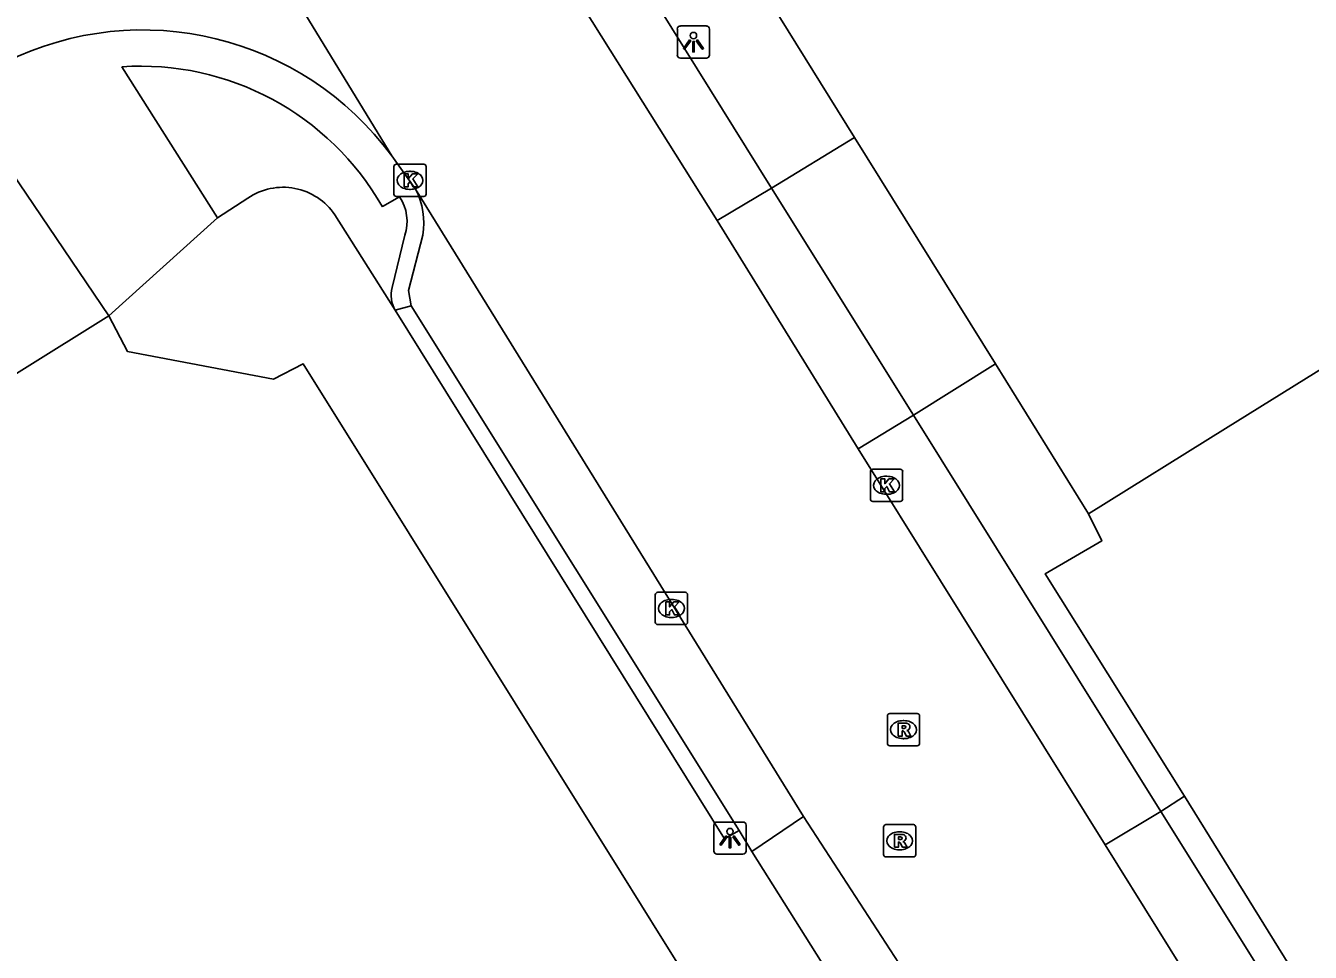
# Model space of a CAD drawing. Extents: x 158461 to 159795, y 387220 to 388672.
# Drawn here: x 158695.69 to 158735.51, y 387953.97 to 387982.68 of the extents above; entities that cross this region are included whole.
import ezdxf

# ---------------------------------------------------------------- set-up
doc = ezdxf.new("R2010")
doc.units = 0
for name, color, linetype in [('IMGEO_Kolk', 7, 'Continuous'), ('IMGEO_Lichtpunt', 7, 'Continuous'), ('IMGEO_Pand', 7, 'Continuous'), ('IMGEO_Parkeervlak_open', 7, 'Continuous'), ('IMGEO_Rijbaan_lokaal_gesloten', 7, 'Continuous'), ('IMGEO_Rioolput', 7, 'Continuous'), ('IMGEO_Voetpad_open', 7, 'Continuous')]:
    doc.layers.add(name, color=color, linetype=linetype)

msp = doc.modelspace()

# ---------------------------------------------------------------- linework, layer by layer
at = {"layer": 'IMGEO_Kolk'}
for p, q in [((158707.108, 387977.465), (158707.108, 387978.317)), ((158707.183, 387978.391), (158708.035, 387978.391)), ((158707.596, 387978.171), (158707.621, 387978.171)), ((158708.109, 387978.317), (158708.109, 387977.465)), ((158708.035, 387977.391), (158707.183, 387977.391)), ((158707.619, 387977.611), (158707.594, 387977.611)), ((158721.952, 387968.941), (158722.804, 387968.941)), ((158721.877, 387968.015), (158721.877, 387968.867)), ((158722.365, 387968.721), (158722.39, 387968.721)), ((158722.878, 387968.867), (158722.878, 387968.015)), ((158722.388, 387968.161), (158722.363, 387968.161)), ((158722.804, 387967.941), (158721.952, 387967.941)), ((158715.211, 387964.198), (158715.211, 387965.05)), ((158715.286, 387965.124), (158716.138, 387965.124)), ((158716.212, 387965.05), (158716.212, 387964.198)), ((158715.699, 387964.904), (158715.724, 387964.904)), ((158715.722, 387964.344), (158715.697, 387964.344)), ((158716.138, 387964.124), (158715.286, 387964.124))]:
    msp.add_line(p, q, dxfattribs=at)
for points in [[(158707.108, 387977.465), (158707.108, 387978.317)], [(158707.183, 387978.391), (158708.035, 387978.391)], [(158707.429, 387978.091), (158707.552, 387978.091), (158707.552, 387977.94), (158707.682, 387978.091), (158707.846, 387978.091), (158707.7, 387977.94), (158707.853, 387977.691), (158707.701, 387977.691), (158707.616, 387977.855), (158707.552, 387977.788), (158707.552, 387977.691), (158707.429, 387977.691), (158707.429, 387978.091)], [(158708.109, 387978.317), (158708.109, 387977.465)], [(158708.035, 387977.391), (158707.183, 387977.391)], [(158721.952, 387968.941), (158722.804, 387968.941)], [(158721.877, 387968.015), (158721.877, 387968.867)], [(158722.198, 387968.641), (158722.321, 387968.641), (158722.321, 387968.49), (158722.451, 387968.641), (158722.615, 387968.641), (158722.469, 387968.49), (158722.622, 387968.241), (158722.47, 387968.241), (158722.385, 387968.405), (158722.321, 387968.338), (158722.321, 387968.241), (158722.198, 387968.241), (158722.198, 387968.641)], [(158722.878, 387968.867), (158722.878, 387968.015)], [(158722.804, 387967.941), (158721.952, 387967.941)], [(158715.211, 387964.198), (158715.211, 387965.05)], [(158715.286, 387965.124), (158716.138, 387965.124)], [(158716.212, 387965.05), (158716.212, 387964.198)], [(158715.532, 387964.824), (158715.655, 387964.824), (158715.655, 387964.673), (158715.785, 387964.824), (158715.949, 387964.824), (158715.803, 387964.673), (158715.956, 387964.424), (158715.804, 387964.424), (158715.719, 387964.588), (158715.655, 387964.521), (158715.655, 387964.424), (158715.532, 387964.424), (158715.532, 387964.824)], [(158716.138, 387964.124), (158715.286, 387964.124)]]:
    msp.add_lwpolyline(points, dxfattribs=at)
for centre, start, end in [((158707.185, 387978.315), 91.552, 178.448), ((158707.185, 387978.315), 91.552, 178.448), ((158708.033, 387978.315), 1.552, 88.448), ((158708.033, 387978.315), 1.552, 88.448), ((158707.185, 387977.467), 181.552, 268.448), ((158707.185, 387977.467), 181.552, 268.448), ((158708.033, 387977.467), 271.552, 358.448), ((158708.033, 387977.467), 271.552, 358.448), ((158721.954, 387968.865), 91.552, 178.448), ((158721.954, 387968.865), 91.552, 178.448), ((158722.802, 387968.865), 1.552, 88.448), ((158722.802, 387968.865), 1.552, 88.448), ((158721.954, 387968.017), 181.552, 268.448), ((158721.954, 387968.017), 181.552, 268.448), ((158722.802, 387968.017), 271.552, 358.448), ((158722.802, 387968.017), 271.552, 358.448), ((158715.288, 387965.048), 91.552, 178.448), ((158715.288, 387965.048), 91.552, 178.448), ((158716.136, 387965.048), 1.552, 88.448), ((158716.136, 387965.048), 1.552, 88.448), ((158715.288, 387964.2), 181.552, 268.448), ((158715.288, 387964.2), 181.552, 268.448), ((158716.136, 387964.2), 271.552, 358.448), ((158716.136, 387964.2), 271.552, 358.448)]:
    msp.add_arc(centre, 0.0765, start, end, dxfattribs=at)
for centre, major_axis, ratio, start_param, end_param in [((158707.595, 387977.891), (-0.387, 0.002), 0.722429, 4.712389, 7.853982), ((158707.62, 387977.891), (-0.39, 0.002), 0.717154, 1.570796, 4.712389), ((158722.364, 387968.441), (-0.387, 0.002), 0.722429, 4.712389, 7.853982), ((158722.389, 387968.441), (-0.39, 0.002), 0.717154, 1.570796, 4.712389), ((158715.698, 387964.624), (-0.387, 0.002), 0.722429, 4.712389, 7.853982), ((158715.723, 387964.624), (-0.39, 0.002), 0.717154, 1.570796, 4.712389)]:
    msp.add_ellipse(centre, major_axis=major_axis, ratio=ratio, start_param=start_param, end_param=end_param, dxfattribs=at)
at = {"layer": 'IMGEO_Lichtpunt'}
for p, q in [((158715.894, 387982.58), (158715.894, 387981.773)), ((158715.894, 387982.58), (158715.894, 387981.773)), ((158716.796, 387982.675), (158715.988, 387982.675)), ((158716.796, 387982.675), (158715.988, 387982.675)), ((158716.89, 387981.773), (158716.89, 387982.58)), ((158716.89, 387981.773), (158716.89, 387982.58)), ((158715.988, 387981.679), (158716.796, 387981.679)), ((158715.988, 387981.679), (158716.796, 387981.679)), ((158717.027, 387957.91), (158717.027, 387957.103)), ((158717.027, 387957.91), (158717.027, 387957.103)), ((158717.929, 387958.005), (158717.121, 387958.005)), ((158717.929, 387958.005), (158717.121, 387958.005)), ((158718.023, 387957.103), (158718.023, 387957.91)), ((158718.023, 387957.103), (158718.023, 387957.91)), ((158717.121, 387957.009), (158717.929, 387957.009)), ((158717.121, 387957.009), (158717.929, 387957.009))]:
    msp.add_line(p, q, dxfattribs=at)
for points in [[(158716.268, 387982.244), (158716.307, 387982.216), (158716.119, 387981.954), (158716.081, 387981.981), (158716.268, 387982.244)], [(158716.37, 387982.196), (158716.417, 387982.196), (158716.417, 387981.874), (158716.37, 387981.874), (158716.37, 387982.196)], [(158716.48, 387982.216), (158716.518, 387982.243), (158716.705, 387981.981), (158716.666, 387981.953), (158716.48, 387982.216)], [(158717.401, 387957.574), (158717.44, 387957.546), (158717.252, 387957.284), (158717.214, 387957.311), (158717.401, 387957.574)], [(158717.503, 387957.526), (158717.55, 387957.526), (158717.55, 387957.204), (158717.503, 387957.204), (158717.503, 387957.526)], [(158717.613, 387957.546), (158717.651, 387957.573), (158717.838, 387957.311), (158717.799, 387957.283), (158717.613, 387957.546)]]:
    msp.add_lwpolyline(points, dxfattribs=at)
for centre in [(158716.393, 387982.378), (158717.526, 387957.708)]:
    msp.add_circle(centre, 0.0994, dxfattribs=at)
for centre, start, end in [((158715.988, 387982.58), 90, 180), ((158715.988, 387982.58), 90, 180), ((158716.796, 387982.58), 0, 90), ((158716.796, 387982.58), 0, 90), ((158715.988, 387981.773), 180, 270), ((158715.988, 387981.773), 180, 270), ((158716.796, 387981.773), 270, 0), ((158716.796, 387981.773), 270, 360), ((158717.121, 387957.91), 90, 180), ((158717.121, 387957.91), 90, 180), ((158717.929, 387957.91), 0, 90), ((158717.929, 387957.91), 0, 90), ((158717.121, 387957.103), 180, 270), ((158717.121, 387957.103), 180, 270), ((158717.929, 387957.103), 270, 0), ((158717.929, 387957.103), 270, 360)]:
    msp.add_arc(centre, 0.0946, start, end, dxfattribs=at)
at = {"layer": 'IMGEO_Pand'}
for points in [[(158703.945, 388007.288), (158703.876, 388007.399), (158721.666, 388018.457), (158724.306, 388014.211), (158731.654, 388002.39), (158728.288, 388000.298), (158728.473, 388000), (158743.067, 387976.522), (158732.89, 387970.196), (158728.643, 387967.556)], [(158715.986, 387987.917), (158721.39, 387979.223)], [(158721.39, 387979.223), (158725.756, 387972.2)], [(158698.268, 387973.691), (158673.995, 387958.537), (158676.61, 387954.348)], [(158714.098, 387894.495), (158716.744, 387890.253), (158744.632, 387907.644), (158718.89, 387948.844), (158715.414, 387954.407), (158714.151, 387956.428), (158704.296, 387972.201), (158703.378, 387971.725), (158698.855, 387972.584), (158698.268, 387973.691)], [(158725.756, 387972.2), (158728.643, 387967.556)]]:
    msp.add_lwpolyline(points, dxfattribs=at)
at = {"layer": 'IMGEO_Parkeervlak_open'}
msp.add_lwpolyline([(158718.205, 387957.088), (158717.815, 387957.745)], dxfattribs=at)
at = {"layer": 'IMGEO_Rijbaan_lokaal_gesloten'}
for points in [[(158694.44, 387999.263), (158707.039, 387978.651)], [(158717.131, 387976.644), (158711.737, 387985.247)], [(158707.039, 387978.651), (158707.778, 387977.617)], [(158707.778, 387977.617), (158719.801, 387958.174)], [(158721.495, 387969.575), (158717.131, 387976.644)], [(158729.154, 387957.3), (158721.495, 387969.575)], [(158719.801, 387958.174), (158723.167, 387953.006)], [(158732.398, 387952.094), (158729.154, 387957.3)]]:
    msp.add_lwpolyline(points, dxfattribs=at)
msp.add_arc((158699.323, 387972.97), 9.582, 36.3634, 116.327, dxfattribs=at)
at = {"layer": 'IMGEO_Rioolput'}
for p, q in [((158722.478, 387961.368), (158723.33, 387961.368)), ((158722.403, 387960.442), (158722.403, 387961.294)), ((158722.891, 387961.148), (158722.916, 387961.148)), ((158723.404, 387961.294), (158723.404, 387960.442)), ((158722.914, 387960.588), (158722.889, 387960.588)), ((158723.33, 387960.368), (158722.478, 387960.368)), ((158722.285, 387956.997), (158722.285, 387957.849)), ((158722.36, 387957.923), (158723.212, 387957.923)), ((158723.286, 387957.849), (158723.286, 387956.997)), ((158722.773, 387957.703), (158722.798, 387957.703)), ((158722.796, 387957.143), (158722.771, 387957.143)), ((158723.212, 387956.923), (158722.36, 387956.923))]:
    msp.add_line(p, q, dxfattribs=at)
for points in [[(158722.478, 387961.368), (158723.33, 387961.368)], [(158722.403, 387960.442), (158722.403, 387961.294)], [(158722.992, 387961.066), (158722.74, 387961.068), (158722.74, 387960.668)], [(158722.918, 387960.987), (158722.864, 387960.987), (158722.864, 387960.906)], [(158723.404, 387961.294), (158723.404, 387960.442)], [(158722.74, 387960.668), (158722.864, 387960.668), (158722.864, 387960.83), (158722.875, 387960.83)], [(158722.864, 387960.906), (158722.916, 387960.906)], [(158722.922, 387960.801), (158722.993, 387960.668), (158723.133, 387960.668), (158723.068, 387960.794)], [(158723.33, 387960.368), (158722.478, 387960.368)], [(158722.285, 387956.997), (158722.285, 387957.849)], [(158722.36, 387957.923), (158723.212, 387957.923)], [(158723.286, 387957.849), (158723.286, 387956.997)], [(158722.874, 387957.621), (158722.622, 387957.623), (158722.622, 387957.223)], [(158722.622, 387957.223), (158722.746, 387957.223), (158722.746, 387957.385), (158722.757, 387957.385)], [(158722.8, 387957.542), (158722.746, 387957.542), (158722.746, 387957.461)], [(158722.746, 387957.461), (158722.798, 387957.461)], [(158722.804, 387957.356), (158722.875, 387957.223), (158723.015, 387957.223), (158722.95, 387957.349)], [(158723.212, 387956.923), (158722.36, 387956.923)]]:
    msp.add_lwpolyline(points, dxfattribs=at)
for centre, radius, start, end in [((158722.48, 387961.292), 0.0765, 91.552, 178.448), ((158722.48, 387961.292), 0.0765, 91.552, 178.448), ((158723.328, 387961.292), 0.0765, 1.552, 88.448), ((158723.328, 387961.292), 0.0765, 1.552, 88.448), ((158722.924, 387960.891), 0.0964, 77.0061, 93.1865), ((158722.938, 387960.948), 0.0378, 276.6634, 79.6772), ((158722.991, 387960.956), 0.109, 350.3612, 89.416), ((158722.874, 387960.777), 0.0533, 26.0293, 88.6989), ((158722.9, 387961.095), 0.19, 274.7715, 282.9687), ((158722.989, 387960.956), 0.112, 277.5842, 350.9817), ((158722.973, 387960.741), 0.108, 29.5134, 73.7905), ((158722.48, 387960.444), 0.0765, 181.552, 268.448), ((158722.48, 387960.444), 0.0765, 181.552, 268.448), ((158723.328, 387960.444), 0.0765, 271.552, 358.448), ((158723.328, 387960.444), 0.0765, 271.552, 358.448), ((158722.362, 387957.847), 0.0765, 91.552, 178.448), ((158722.362, 387957.847), 0.0765, 91.552, 178.448), ((158723.21, 387957.847), 0.0765, 1.552, 88.448), ((158723.21, 387957.847), 0.0765, 1.552, 88.448), ((158722.756, 387957.332), 0.0533, 26.0293, 88.6989), ((158722.782, 387957.65), 0.19, 274.7715, 282.9687), ((158722.806, 387957.446), 0.0964, 77.0061, 93.1865), ((158722.82, 387957.503), 0.0378, 276.6634, 79.6772), ((158722.873, 387957.511), 0.109, 350.3612, 89.416), ((158722.871, 387957.511), 0.112, 277.5842, 350.9817), ((158722.855, 387957.296), 0.108, 29.5134, 73.7905), ((158722.362, 387956.999), 0.0765, 181.552, 268.448), ((158722.362, 387956.999), 0.0765, 181.552, 268.448), ((158723.21, 387956.999), 0.0765, 271.552, 358.448), ((158723.21, 387956.999), 0.0765, 271.552, 358.448)]:
    msp.add_arc(centre, radius, start, end, dxfattribs=at)
for centre, major_axis, ratio, start_param, end_param in [((158722.89, 387960.868), (-0.387, 0.002), 0.722429, 4.712389, 7.853982), ((158722.915, 387960.868), (-0.39, 0.002), 0.717154, 1.570796, 4.712389), ((158722.772, 387957.423), (-0.387, 0.002), 0.722429, 4.712389, 7.853982), ((158722.797, 387957.423), (-0.39, 0.002), 0.717154, 1.570796, 4.712389)]:
    msp.add_ellipse(centre, major_axis=major_axis, ratio=ratio, start_param=start_param, end_param=end_param, dxfattribs=at)
at = {"layer": 'IMGEO_Voetpad_open'}
for points in [[(158718.817, 387977.65), (158713.424, 387986.313)], [(158698.673, 387981.412), (158701.639, 387976.727)], [(158698.268, 387973.691), (158693.855, 387980.208)], [(158721.39, 387979.223), (158718.817, 387977.65)], [(158702.58, 387977.337), (158701.639, 387976.727)], [(158707.283, 387977.385), (158706.753, 387977.076)], [(158717.131, 387976.644), (158718.817, 387977.65)], [(158723.215, 387970.616), (158718.817, 387977.65)], [(158701.639, 387976.727), (158698.268, 387973.691)], [(158707.15, 387973.865), (158705.278, 387976.818)], [(158707.053, 387974.57), (158707.449, 387976.188)], [(158707.643, 387974.003), (158707.559, 387974.479), (158708.001, 387976.195)], [(158707.15, 387973.865), (158707.643, 387974.003)], [(158717.815, 387957.745), (158717.359, 387957.482), (158707.15, 387973.865)], [(158707.643, 387974.003), (158717.815, 387957.745)], [(158723.215, 387970.616), (158725.756, 387972.2)], [(158721.495, 387969.575), (158723.215, 387970.616)], [(158723.215, 387970.616), (158730.881, 387958.329)], [(158728.643, 387967.556), (158729.051, 387966.717), (158727.294, 387965.694), (158731.613, 387958.809)], [(158731.613, 387958.809), (158730.881, 387958.329)], [(158731.613, 387958.809), (158734.845, 387953.586)], [(158729.154, 387957.3), (158730.881, 387958.329)], [(158730.881, 387958.329), (158734.128, 387953.14)], [(158718.205, 387957.088), (158719.801, 387958.174)], [(158721.452, 387951.936), (158721.211, 387952.318), (158718.205, 387957.088)]]:
    msp.add_lwpolyline(points, dxfattribs=at)
for centre, radius, start, end in [((158699.255, 387972.8), 8.631, 29.6937, 93.8673), ((158703.673, 387975.748), 1.929, 33.6913, 124.5314), ((158706.117, 387976.613), 1.399, 342.2999, 33.4909), ((158705.796, 387976.578), 2.238, 350.1551, 27.6702), ((158707.961, 387974.336), 0.938, 165.5296, 210.1385)]:
    msp.add_arc(centre, radius, start, end, dxfattribs=at)

doc.saveas('drawing.dxf')
